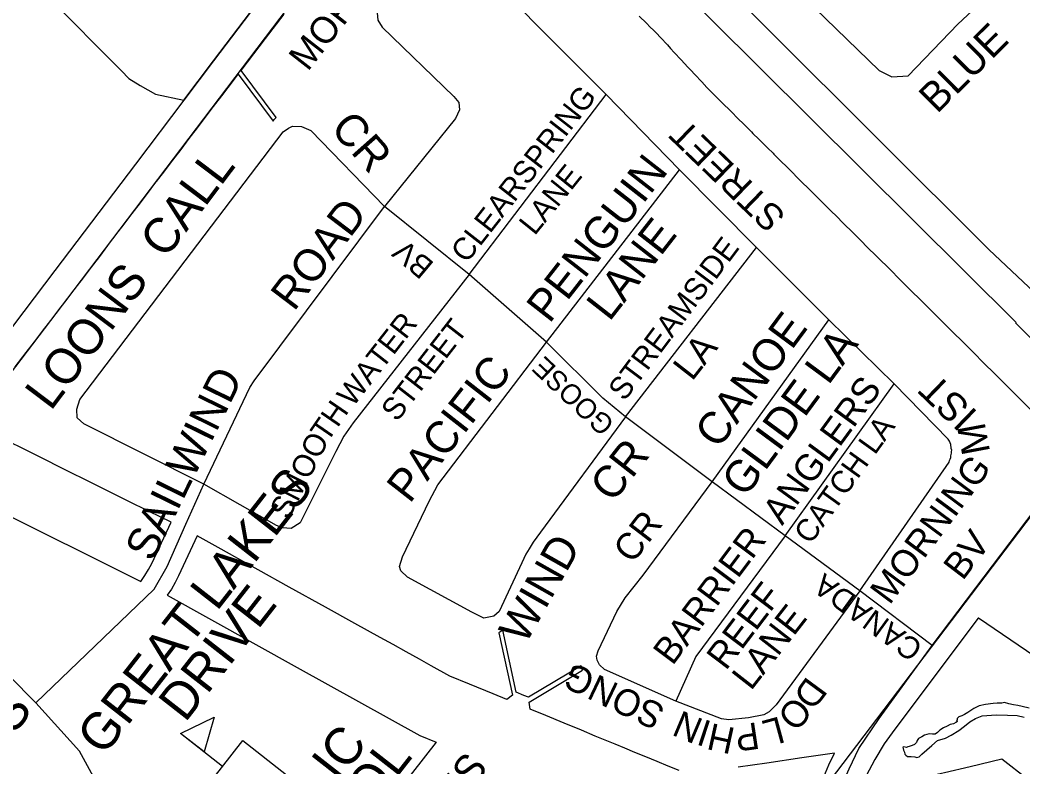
# Model space of a CAD drawing. Extents: x 586326 to 623965, y 4819854 to 4857850.
# Drawn here: x 599088 to 599767, y 4843342 to 4843847 of the extents above; entities that cross this region are included whole.
import ezdxf

# ---------------------------------------------------------------- set-up
doc = ezdxf.new("R2010")
doc.units = 0
for name, color, linetype in [('Lots_Concessions', 7, 'Continuous'), ('Major Rds and Hwys', 7, 'Continuous'), ('Minor Rd Lbls', 7, 'Continuous'), ('Minor Rds', 7, 'Continuous'), ('Park Lbls', 7, 'Continuous'), ('Park Outlines', 7, 'Continuous'), ('Proposed Secondary Rds', 7, 'Continuous'), ('School Syms_Lbls', 7, 'Continuous'), ('Secondary Rds Lbls', 7, 'Continuous'), ('SWM Ponds', 7, 'Continuous')]:
    doc.layers.add(name, color=color, linetype=linetype)

msp = doc.modelspace()

# ---------------------------------------------------------------- linework, layer by layer
at = {"layer": 'Lots_Concessions'}
for p, q in [((599402.64, 4844032.23), (599124.58, 4843664.88)), ((599124.58, 4843664.88), (598567.2, 4842936.22)), ((599798.44, 4843547.01), (599576.18, 4843254.46))]:
    msp.add_line(p, q, dxfattribs=at)
at = {"layer": 'Major Rds and Hwys'}
msp.add_lwpolyline([(599839.59, 4843601.75), (599743.55, 4843692.28), (599594.4, 4843840.85), (599403.38, 4844031.25), (599353.26, 4844081.2)], dxfattribs=at)
at = {"layer": 'Minor Rds'}
for points in [[(599625.84, 4843855.47), (599669.36, 4843813.3), (599677.84, 4843809.03), (599688.96, 4843809.64), (599722.61, 4843844.69), (599868.55, 4843980.85), (599890.99, 4844009.56), (599901.02, 4844022.71)], [(599484.59, 4843797.01), (599380.99, 4843901.34), (599376.56, 4843904.12), (599370.87, 4843904.7), (599366.97, 4843903.2), (599362.95, 4843899.51), (599333.13, 4843860.47), (599330.36, 4843856.05), (599329.62, 4843852.24), (599330.15, 4843847.34), (599333.19, 4843842.7), (599381.56, 4843795.79), (599384.89, 4843791.6), (599385.36, 4843786.68), (599382.77, 4843780.74), (599334.62, 4843721.2)], [(599391.88, 4843675.29), (599484.59, 4843797.01)], [(599534.26, 4843746.15), (599484.59, 4843797.01)], [(599212.53, 4843533.41), (599131.2, 4843574.18), (599126.85, 4843578.33), (599126.45, 4843584.27), (599128.63, 4843590.8), (599266.15, 4843771.85), (599269.71, 4843774.23), (599272.48, 4843775.61), (599278.42, 4843775.42), (599284.75, 4843772.65), (599334.62, 4843721.2)], [(599444.24, 4843629.38), (599534.26, 4843746.15)], [(599586.26, 4843693.54), (599534.26, 4843746.15)], [(599212.53, 4843533.41), (599243.59, 4843598.71), (599246.56, 4843603.26), (599334.62, 4843721.2)], [(599391.88, 4843675.29), (599334.62, 4843721.2)], [(599497.67, 4843578.9), (599586.26, 4843693.54)], [(599635.21, 4843644.6), (599586.26, 4843693.54)], [(599391.88, 4843675.29), (599313.44, 4843574.97), (599307.11, 4843565.86), (599301.77, 4843555.57), (599277.63, 4843507.29), (599271.49, 4843503.53), (599265.56, 4843503.93), (599261.6, 4843505.51), (599212.53, 4843533.41)], [(599444.24, 4843629.38), (599391.88, 4843675.29)], [(599556.42, 4843535.03), (599635.21, 4843644.6)], [(599679.35, 4843601.33), (599635.21, 4843644.6)], [(599497.67, 4843578.9), (599440.26, 4843500.89), (599435.3, 4843494.21), (599432.44, 4843489.63), (599430.34, 4843486.01), (599427.48, 4843480.29), (599412.29, 4843447.35), (599408.7, 4843444.07), (599401.9, 4843442.82), (599393.7, 4843446.72), (599350.26, 4843470.55), (599345.73, 4843474.85), (599344.71, 4843477.66), (599346.82, 4843484.3), (599364.96, 4843521.98), (599370.65, 4843532.96), (599444.24, 4843629.38)], [(599497.67, 4843578.9), (599482.42, 4843591.49), (599444.24, 4843629.38)], [(599605.63, 4843498.41), (599679.35, 4843601.33)], [(599656.18, 4843461.21), (599716.57, 4843548.36), (599716.83, 4843549.51), (599717.44, 4843550.3), (599717.7, 4843551.44), (599717.89, 4843552.49), (599718.03, 4843553.49), (599718.18, 4843554.48), (599718.28, 4843555.43), (599718.39, 4843556.38), (599718.06, 4843557.59), (599718.09, 4843558.44), (599717.69, 4843559.54), (599717.68, 4843560.35), (599717.24, 4843561.4), (599716.8, 4843562.46), (599716, 4843563.88), (599679.35, 4843601.33)], [(599556.42, 4843535.03), (599497.67, 4843578.9)], [(599178.75, 4843462.41), (599187.73, 4843477.68), (599200.31, 4843506.43), (599212.53, 4843533.41)], [(599531.82, 4843386.63), (599483.55, 4843408.1), (599480.21, 4843411.17), (599478.61, 4843414.29), (599478.17, 4843417.11), (599479.3, 4843420.74), (599491.81, 4843447.29), (599497.57, 4843456.45), (599509.69, 4843471.89), (599556.42, 4843535.03)], [(599605.63, 4843498.41), (599556.42, 4843535.03)], [(599605.63, 4843498.41), (599545.17, 4843416.77), (599531.82, 4843386.63)], [(599656.18, 4843461.21), (599605.63, 4843498.41)], [(599098.72, 4843385.41), (599178.75, 4843462.41)], [(599656.18, 4843461.21), (599599.55, 4843384.08), (599594.98, 4843379.42), (599591.22, 4843377.39), (599580.85, 4843375.24), (599567.68, 4843373.89), (599562.72, 4843374.62), (599531.82, 4843386.63)], [(599705.2, 4843424.21), (599656.18, 4843461.21)]]:
    msp.add_lwpolyline(points, dxfattribs=at)
at = {"layer": 'Park Outlines'}
for points in [[(599084.17, 4843882.56), (599106.99, 4843863.27), (599156.76, 4843813.02), (599161.63, 4843807.95), (599169.3, 4843803.22), (599179.78, 4843797.17), (599198.83, 4843793.13), (599219.08, 4843819.87), (599289.07, 4843912.26), (599316.79, 4843948.87), (599356.02, 4844000.21), (599218.75, 4844136.54), (599101.77, 4844252.71), (599100.53, 4844251.47), (599099.12, 4844249.99), (599028.75, 4844173.08)], [(599794.51, 4843609.78), (599761.68, 4843642.43), (599761.93, 4843642.69), (599622.59, 4843781.24), (599389.53, 4844013)], [(599289.07, 4843912.26), (599219.08, 4843819.87), (599198.83, 4843793.13), (599166.11, 4843749.92), (599111.59, 4843677.93), (599012.27, 4843546.77)], [(599084.81, 4843612.69), (599092.29, 4843622.47), (599097.82, 4843629.69), (599103.35, 4843636.92), (599108.87, 4843644.14), (599114.4, 4843651.37), (599119.93, 4843658.59), (599124.76, 4843664.9), (599125.46, 4843665.82), (599130.96, 4843673.06), (599136.47, 4843680.3), (599141.98, 4843687.54), (599147.49, 4843694.78), (599152.99, 4843702.02), (599158.5, 4843709.27), (599164.01, 4843716.51), (599169.51, 4843723.75), (599175.02, 4843730.99), (599179.38, 4843736.73), (599180.53, 4843738.23), (599186.04, 4843745.47), (599191.54, 4843752.71), (599197.05, 4843759.95), (599202.56, 4843767.19), (599208.07, 4843774.43), (599213.57, 4843781.68), (599219.08, 4843788.92), (599224.59, 4843796.16), (599232.49, 4843806.55), (599235.74, 4843810.81), (599259.34, 4843779.08), (599260.1, 4843780.08), (599261.29, 4843781.49), (599237.63, 4843813.3), (599254.14, 4843835), (599266.68, 4843851.5)], [(599506.99, 4843850.1), (599511.83, 4843845.28), (599514.47, 4843842.66), (599516.67, 4843840.48), (599518.67, 4843838.48), (599521.39, 4843835.55), (599526.04, 4843830.55), (599528.25, 4843828.16), (599530.68, 4843825.54), (599535.33, 4843820.54), (599539.97, 4843815.53), (599541.87, 4843813.49), (599544.62, 4843810.53), (599549.26, 4843805.53), (599552.71, 4843801.82), (599554.11, 4843800.42), (599555.6, 4843798.94), (599558.79, 4843795.76), (599563.64, 4843790.95), (599568.48, 4843786.13), (599569.78, 4843784.84), (599573.31, 4843781.33), (599578.15, 4843776.51), (599582.99, 4843771.7), (599583.95, 4843770.75), (599587.83, 4843766.89), (599592.67, 4843762.08), (599593.73, 4843761.02), (599597.51, 4843757.27), (599598.13, 4843756.65), (599602.34, 4843752.46), (599607.18, 4843747.65), (599612.02, 4843742.84), (599612.31, 4843742.55), (599616.85, 4843738.03), (599621.7, 4843733.22), (599626.08, 4843728.85), (599626.53, 4843728.41), (599631.37, 4843723.59), (599636.21, 4843718.79), (599641.05, 4843713.97), (599644.37, 4843710.67), (599645.88, 4843709.17), (599650.72, 4843704.35), (599655.55, 4843699.55), (599658, 4843697.12), (599660.39, 4843694.73), (599668.4, 4843686.77), (599676.42, 4843678.8), (599683.5, 4843671.75), (599690.59, 4843664.7), (599697.68, 4843657.65), (599704.77, 4843650.6), (599711.86, 4843643.55), (599718.95, 4843636.5), (599726.04, 4843629.46), (599733.13, 4843622.41), (599740.22, 4843615.36), (599747.31, 4843608.31), (599757.3, 4843598.37), (599791.47, 4843564.39)], [(599067.92, 4843518.21), (599169.84, 4843467.63), (599172.56, 4843471.53), (599175, 4843475.61), (599177.17, 4843479.84), (599190.27, 4843507.66), (599174.95, 4843515.26), (599161.34, 4843522.02), (599147.73, 4843528.77), (599134.11, 4843535.53), (599120.5, 4843542.29), (599099.49, 4843552.71), (599071.1, 4843566.8)], [(599534.09, 4843339.59), (599526.58, 4843342.68), (599519.07, 4843345.78), (599511.55, 4843348.88), (599504.04, 4843351.98), (599497.34, 4843354.74), (599490.64, 4843357.5), (599483.94, 4843360.26), (599477.24, 4843363.02), (599467.9, 4843366.88), (599456.32, 4843371.65), (599443.82, 4843376.8), (599433.12, 4843381.21), (599432.48, 4843386), (599468.67, 4843407.61), (599467.64, 4843410.49), (599432.05, 4843389.23), (599429.03, 4843390.48), (599423.84, 4843392.62), (599414.72, 4843434.71), (599412.05, 4843432.9), (599421.21, 4843390.59), (599417.44, 4843387.69), (599408.21, 4843391.49), (599392.16, 4843398.11), (599378.79, 4843403.62), (599366.23, 4843410.59), (599358.26, 4843415), (599349.39, 4843419.93), (599340.51, 4843424.85), (599331.64, 4843429.77), (599314.54, 4843439.26), (599294.74, 4843450.24), (599270.23, 4843463.83), (599249.25, 4843475.47), (599235.5, 4843483.09), (599222.21, 4843490.47), (599207.99, 4843498.36), (599195.25, 4843471.32), (599192.98, 4843466.81), (599190.46, 4843462.44), (599187.71, 4843458.21), (599275.53, 4843409.46), (599358.63, 4843363.33), (599369.67, 4843358.78), (599256.04, 4843213.23)], [(599785.13, 4843409.51), (599736.59, 4843442.65), (599736.34, 4843442.82), (599679.88, 4843367.75), (599672.77, 4843357.63), (599666.33, 4843347.07), (599660.6, 4843336.11), (599655.59, 4843324.81), (599658.99, 4843325.61), (599661.11, 4843326.11), (599683.01, 4843331.26), (599701.31, 4843335.57), (599713.48, 4843338.43), (599730.8, 4843342.51), (599752.19, 4843347.54), (599769.54, 4843334)], [(599631.83, 4843335.5), (599635.33, 4843343.56), (599639.16, 4843351.47), (599634.26, 4843350.74), (599616.88, 4843348.18), (599593.3, 4843344.7), (599574.03, 4843341.86)]]:
    msp.add_lwpolyline(points, dxfattribs=at)
at = {"layer": 'Proposed Secondary Rds'}
for points in [[(599705.2, 4843424.21), (599839.59, 4843601.75)], [(599098.72, 4843385.41), (599026.48, 4843458.54)], [(599618.07, 4843258.75), (599640.92, 4843322.57), (599648.96, 4843340.81), (599655.65, 4843354.53), (599669.36, 4843374.87), (599705.2, 4843424.21)], [(599208.6, 4843230.37), (599182.45, 4843261.02), (599171.39, 4843275.71), (599164.74, 4843286.18), (599128.44, 4843352.8), (599098.72, 4843385.41)]]:
    msp.add_lwpolyline(points, dxfattribs=at)
at = {"layer": 'School Syms_Lbls'}
msp.add_line((599225.13, 4843342.49), (599196.72, 4843364.68), dxfattribs=at)
for points in [[(599196.72, 4843364.68), (599219.5, 4843375.72), (599212.58, 4843352.22)], [(599211.5, 4843325.04), (599238.76, 4843359.94), (599268.37, 4843336.81), (599241.1, 4843301.91)]]:
    msp.add_lwpolyline(points, close=True, dxfattribs=at)
at = {"layer": 'SWM Ponds'}
msp.add_lwpolyline([(599770.89, 4843381.95), (599765.93, 4843383.05), (599763.15, 4843383.58), (599760.1, 4843384.23), (599757.02, 4843384.72), (599754.14, 4843385.59), (599752.37, 4843385.32), (599749.18, 4843385.22), (599746.44, 4843384.93), (599741.35, 4843384.4), (599737.05, 4843383.34), (599733.37, 4843381.63), (599731.35, 4843380.26), (599729.18, 4843378.92), (599727.02, 4843377.49), (599725.13, 4843376.62), (599723.25, 4843376.1), (599722.17, 4843374.95), (599721.99, 4843374.05), (599721.73, 4843373.39), (599722.28, 4843372.87), (599721.16, 4843372.1), (599719.5, 4843371.31), (599717.32, 4843370.85), (599715.39, 4843369.59), (599712.8, 4843368.49), (599710.32, 4843366.88), (599708.75, 4843365.42), (599707.09, 4843364.29), (599705.33, 4843364.37), (599703.46, 4843364.53), (599701.61, 4843364.15), (599699.98, 4843363.51), (599698.27, 4843362.43), (599695.98, 4843361.27), (599695.07, 4843359.9), (599694.6, 4843358.62), (599693.19, 4843357.38), (599691.54, 4843356.59), (599689.49, 4843355.85), (599688.64, 4843355.65), (599687.81, 4843355.26), (599686.85, 4843355.58), (599685.95, 4843355.76), (599685.34, 4843355.44), (599685.49, 4843354.48), (599685.66, 4843353.39), (599686.42, 4843352.12), (599686.66, 4843350.79), (599687.38, 4843350.05), (599688.47, 4843349.11), (599689.3, 4843349.07), (599691.05, 4843349.09), (599693.5, 4843348.9), (599694.88, 4843348.44), (599696.32, 4843348.96), (599698.16, 4843350.64), (599701.58, 4843353.69), (599704.91, 4843356.63), (599708.78, 4843360.02), (599714.14, 4843361.56), (599718.06, 4843363.69), (599723.23, 4843366.76), (599727.14, 4843369.77), (599730.69, 4843372.54), (599734.48, 4843374.95), (599739.05, 4843376.58), (599748.38, 4843377.44), (599756.11, 4843377.12), (599762.66, 4843376.85), (599767.36, 4843375.78)], dxfattribs=at)

# ---------------------------------------------------------------- texts
at = {"layer": 'Minor Rd Lbls'}
for s, height, rotation, p in [('MORNINGMIST', 18, 52.00002, (599282.76, 4843812.14)), ('BLUE', 20, 44.88059, (599708.43, 4843783.47)), ('CLEARSPRING', 15, 52.00002, (599390.23, 4843682.28)), ('CR', 21.6, 311.5923, (599297.38, 4843773.67)), (' STREET', 18, 135.97504, (599611.84, 4843710.67)), ('PENGUIN', 21.6, 52.00002, (599446.23, 4843641.53)), ('LOONS  CALL', 23.76, 52.94179, (599108.89, 4843582.36)), ('LANE', 15, 51.10298, (599436.2, 4843701.04)), ('ROAD', 21.6, 52.79488, (599273.43, 4843649.69)), ('LANE', 21.6, 52.00002, (599486.8, 4843642.84)), ('STREAMSIDE', 15, 53.0925, (599496.97, 4843588.96)), ('BV', 15, 140.08333, (599368.95, 4843682.69)), ('WATER', 15, 52.00002, (599313.18, 4843584.99)), ('STREET', 15, 52.15841, (599343.09, 4843575.02)), ('CANOE', 21.6, 53.55672, (599560.54, 4843556.52)), ('GLIDE LA', 21.6, 53.55672, (599578.67, 4843523.68)), ('LA', 18, 52.00002, (599542.73, 4843602.58)), ('PACIFIC', 21.6, 52.00002, (599351.67, 4843519.71)), ('GOOSE', 13.559, 136.51184, (599491.08, 4843574.95)), ('SAILWIND', 21.6, 63.88496, (599177.72, 4843480.17)), ('ANGLERS', 18, 53.79918, (599603.69, 4843504.95)), ('IST', 19, 136.01586, (599736.63, 4843581.78)), ('TH', 15, 55.45414, (599295.96, 4843561.05)), ('CATCH LA', 15, 54.28728, (599622.8, 4843492.01)), ('M', 19, 100.6398, (599744.42, 4843555.26)), ('SMOO', 15, 63.02131, (599269.76, 4843508.89)), ('CR', 21.6, 52.00002, (599489.14, 4843520.17)), ('MORNING', 18, 53.35401, (599676.36, 4843451.13)), ('CR', 18, 52.58214, (599502.45, 4843478.96)), ('BARRIER', 18, 53.13489, (599529.53, 4843410.14)), ('WIND', 21.6, 60.49698, (599429.92, 4843424.24)), ('CANADA', 15, 144.04544, (599699.89, 4843424.6)), ('REEF', 18, 52.83151, (599565.58, 4843406.76)), ('LANE', 18, 52.00002, (599582.57, 4843393.15)), ('SONG', 18, 154.50275, (599525.56, 4843382.79)), ('D', 18, 233.61516, (599620.64, 4843404.07)), ('O', 18, 228.95255, (599611.73, 4843391.03)), ('N', 18, 157.22303, (599551.31, 4843373.92)), ('L', 18, 195.19769, (599602.05, 4843376.47)), ('I', 18, 161.818, (599556.89, 4843372.58)), ('H', 18, 167.6701, (599572.74, 4843368.17)), ('P', 18, 188.45586, (599586.65, 4843372.41))]:
    msp.add_text(s, height=height, rotation=rotation, dxfattribs=at).set_placement(p)
at = {"layer": 'Park Lbls'}
msp.add_text('GREAT LAKES', height=19.992, rotation=52.00002, dxfattribs=at).set_placement((599291.15, 4843195.03))
at = {"layer": 'School Syms_Lbls'}
for s, p in [('GREAT LAKES', (599144.62, 4843348.79)), ('DRIVE', (599199.8, 4843371.58)), ('ST. ISAAC JOGUES', (598907.6, 4843137.73)), ('PUBLIC', (599249.59, 4843262.5)), ('SCHOOL', (599267.21, 4843237.63))]:
    msp.add_text(s, height=25, rotation=52.00002, dxfattribs=at).set_placement(p)
at = {"layer": 'Secondary Rds Lbls'}
msp.add_text('BV', height=18, rotation=52.56266, dxfattribs=at).set_placement((599725.77, 4843467.6))

doc.saveas('drawing.dxf')
